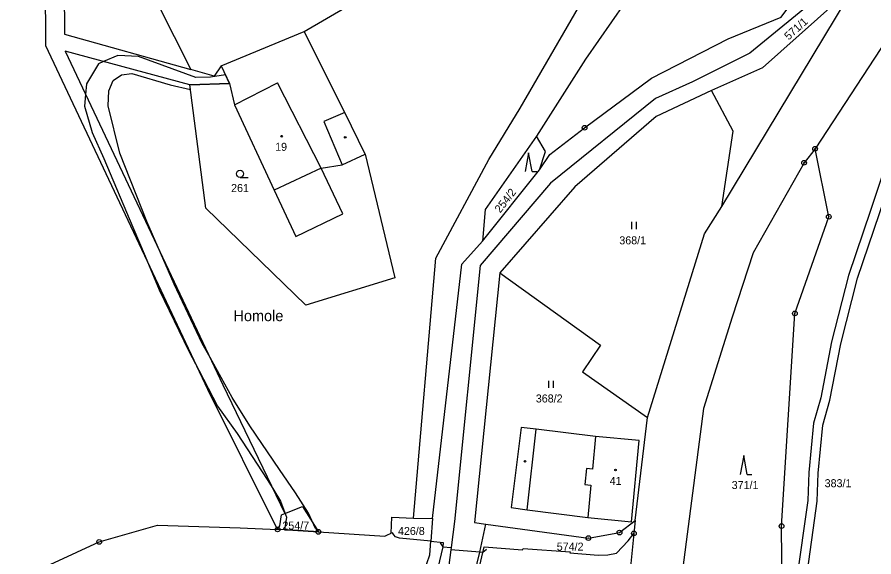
# Model space of a CAD drawing. Extents: x -680203 to -673936, y -1102717 to -1093650.
# Drawn here: x -677603.2 to -677421.2, y -1096898.5 to -1096783.9 of the extents above; entities that cross this region are included whole.
import ezdxf

# ---------------------------------------------------------------- set-up
doc = ezdxf.new("R2010")
doc.units = 0
for name, color, linetype in [('_Ideová část', 7, 'Continuous'), ('_Řešené území', 7, 'Continuous'), ('SOxx02xx_Koleje_param další_Popis10', 7, 'Continuous'), ('SOxx02xx_Staničení_Popis10', 7, 'Continuous'), ('SOxxxxxx_Koleje_hlavní_body_Popis10', 7, 'Continuous'), ('SOxxxxxx_Koleje_LN_parametry_Popis10', 7, 'Continuous'), ('SOxxxxxx_Koleje_param další_Popis10', 7, 'Continuous'), ('SOxxxxxx_Osa_bod_P', 7, 'Continuous'), ('SOxxxxxx_Staničení_Popis10', 7, 'Continuous'), ('x_prac', 7, 'Continuous')]:
    doc.layers.add(name, color=color, linetype=linetype)

msp = doc.modelspace()

# ---------------------------------------------------------------- linework, layer by layer
at = {"layer": '_Ideová část'}
msp.add_circle((-677321.69, -1096651.16), 1076.75, dxfattribs=at)
at = {"layer": '_Řešené území'}
msp.add_arc((-668968.6, -1094948.57), 8602.25, 187.075524, 195.834409, dxfattribs=at)
at = {"layer": 'SOxx02xx_Koleje_param další_Popis10'}
for centre, radius in [((-677482.64, -1096807.39), 0.5), ((-677482.64, -1096807.39), 0.0303), ((-677433.69, -1096811.83), 0.5), ((-677433.69, -1096811.83), 0.0303), ((-677436.02, -1096814.81), 0.5), ((-677436.02, -1096814.81), 0.0303), ((-677430.77, -1096826.29), 0.5), ((-677430.77, -1096826.29), 0.0303), ((-677437.97, -1096846.82), 0.5), ((-677437.97, -1096846.82), 0.0303), ((-677547.85, -1096892.7), 0.5), ((-677440.81, -1096891.99), 0.5), ((-677440.81, -1096891.99), 0.0303), ((-677547.85, -1096892.7), 0.0303), ((-677539.2, -1096893.21), 0.5), ((-677539.2, -1096893.21), 0.0303), ((-677481.83, -1096894.53), 0.5), ((-677475.23, -1096893.36), 0.5), ((-677475.23, -1096893.36), 0.0303), ((-677472.17, -1096893.55), 0.5), ((-677472.17, -1096893.55), 0.0303), ((-677585.76, -1096895.35), 0.5), ((-677585.76, -1096895.35), 0.0303), ((-677481.83, -1096894.53), 0.0303)]:
    msp.add_circle(centre, radius, dxfattribs=at)
at = {"layer": 'SOxxxxxx_Koleje_hlavní_body_Popis10'}
for p, q in [((-677494.53, -1096812.68), (-677495.28, -1096816.68)), ((-677493.78, -1096816.68), (-677494.53, -1096812.68)), ((-677493.78, -1096816.68), (-677492.78, -1096816.68)), ((-677555.84, -1096817.91), (-677554.09, -1096817.91)), ((-677472.64, -1096828.89), (-677472.64, -1096827.39)), ((-677471.64, -1096828.89), (-677471.64, -1096827.39)), ((-677490.23, -1096862.6), (-677490.23, -1096861.1)), ((-677489.23, -1096862.6), (-677489.23, -1096861.1)), ((-677448.84, -1096877), (-677449.59, -1096881)), ((-677448.09, -1096881), (-677448.84, -1096877)), ((-677448.09, -1096881), (-677447.09, -1096881))]:
    msp.add_line(p, q, dxfattribs=at)
msp.add_circle((-677555.84, -1096817.16), 0.75, dxfattribs=at)
at = {"layer": 'SOxxxxxx_Koleje_LN_parametry_Popis10'}
for points in [[(-677402.48, -1096779.72), (-677407.47, -1096788.41), (-677413.04, -1096801.08), (-677418.03, -1096813.24), (-677421.92, -1096824.96), (-677426.58, -1096838.77), (-677430.17, -1096852.86), (-677432.46, -1096864.77), (-677434, -1096870.16), (-677435, -1096880.6), (-677435.22, -1096886.54), (-677437.61, -1096903.47), (-677437.43, -1096914.5), (-677437, -1096925.4), (-677435.86, -1096943.51), (-677434.9, -1096954.37), (-677432.84, -1096965.42), (-677431.81, -1096977.33), (-677430.28, -1096985.84)], [(-677428.32, -1096985.48), (-677429.83, -1096977.07), (-677430.86, -1096965.16), (-677432.92, -1096954.09), (-677433.86, -1096943.35), (-677435, -1096925.3), (-677435.43, -1096914.44), (-677435.61, -1096903.59), (-677433.22, -1096886.72), (-677433, -1096880.74), (-677432.02, -1096870.54), (-677430.52, -1096865.23), (-677428.21, -1096853.3), (-677424.66, -1096839.33), (-677420.02, -1096825.6), (-677416.15, -1096813.94), (-677411.2, -1096801.86), (-677405.69, -1096789.31), (-677400.74, -1096780.72)]]:
    msp.add_lwpolyline(points, dxfattribs=at)
msp.add_lwpolyline([(-677558.07, -1096797.94), (-677558.92, -1096796.14), (-677562.13, -1096796.64), (-677565.25, -1096796.72), (-677577.42, -1096792.26), (-677581.8, -1096792.04), (-677584.82, -1096793.32), (-677585.93, -1096793.79), (-677588.47, -1096798.07), (-677588.65, -1096800.3), (-677588.85, -1096802.77), (-677587.28, -1096808.35), (-677584.75, -1096813.92), (-677578.63, -1096828.47), (-677576.02, -1096834.67), (-677573.03, -1096841.78), (-677566.71, -1096854.84), (-677564.61, -1096858.86), (-677560.61, -1096866.54), (-677556.44, -1096872.32), (-677550.08, -1096882.1), (-677548.87, -1096884.03), (-677547.22, -1096886.68), (-677545.96, -1096890.08), (-677546.36, -1096892.77), (-677544.63, -1096892.86), (-677539.2, -1096893.21), (-677539.84, -1096892.48), (-677541.32, -1096889.25), (-677544.06, -1096884.93), (-677547.47, -1096879.98), (-677553.77, -1096870.67), (-677557.48, -1096864.67), (-677562.21, -1096856.2), (-677563.9, -1096853.17), (-677569.83, -1096840.62), (-677572.74, -1096833.94), (-677575.63, -1096827.3), (-677581.38, -1096812.76), (-677583.88, -1096802.71), (-677583.69, -1096799.5), (-677582.78, -1096797.35), (-677581, -1096796.13), (-677578.82, -1096795.87), (-677570.65, -1096798.29), (-677566.36, -1096799.24), (-677566.48, -1096798.27)], close=True, dxfattribs=at)
at = {"layer": 'SOxxxxxx_Koleje_param další_Popis10'}
for centre in [(-677546.98, -1096809.17), (-677533.49, -1096809.4), (-677495.3, -1096878.22), (-677476.08, -1096880.08)]:
    msp.add_circle(centre, 0.175, dxfattribs=at)
at = {"layer": 'SOxxxxxx_Staničení_Popis10'}
for p, q in [((-677556.98, -1096802.5), (-677547.86, -1096797.82)), ((-677538.59, -1096815.94), (-677547.86, -1096797.82)), ((-677533.55, -1096804.11), (-677538.05, -1096806.01)), ((-677538.05, -1096806.01), (-677534.12, -1096815.25)), ((-677538.59, -1096815.94), (-677548.61, -1096820.62)), ((-677494.81, -1096888.53), (-677492.93, -1096871.41)), ((-677480.33, -1096872.97), (-677480.98, -1096879.88)), ((-677482.27, -1096879.76), (-677482.59, -1096883.19)), ((-677480.98, -1096879.88), (-677482.27, -1096879.76)), ((-677482.59, -1096883.19), (-677481.3, -1096883.32)), ((-677481.3, -1096883.32), (-677481.94, -1096890.19)), ((-677513.32, -1096895.56), (-677512.76, -1096896.39)), ((-677512.76, -1096896.39), (-677511.01, -1096896.52)), ((-677504.91, -1096897.53), (-677511.08, -1096897.02)), ((-677504.25, -1096897.58), (-677504.91, -1096897.53)), ((-677503.45, -1096896.98), (-677504.25, -1096897.58))]:
    msp.add_line(p, q, dxfattribs=at)
at = {"layer": 'x_prac'}
for p, q in [((-677559.83, -1096794.21), (-677542.24, -1096786.94)), ((-677559.83, -1096794.21), (-677558.07, -1096797.94)), ((-677558.07, -1096797.94), (-677566.48, -1096798.27)), ((-677504.35, -1096831.5), (-677492.19, -1096816.3)), ((-677471.9, -1096890.78), (-677469.26, -1096868.89)), ((-677547.38, -1096891.9), (-677547.04, -1096889.57)), ((-677547.04, -1096889.57), (-677546.34, -1096889.3)), ((-677519.02, -1096890.29), (-677514.93, -1096890.35)), ((-677514.93, -1096890.35), (-677515.28, -1096895.21)), ((-677547.85, -1096892.7), (-677547.38, -1096891.9)), ((-677471.9, -1096890.78), (-677472.17, -1096893.55)), ((-677523.43, -1096893.39), (-677523.73, -1096893.51)), ((-677472.17, -1096893.55), (-677473.85, -1096910.49)), ((-677473.4, -1096895.13), (-677472.17, -1096893.55)), ((-677515.28, -1096895.21), (-677521.93, -1096894.59)), ((-677515.28, -1096895.21), (-677512.68, -1096895.45)), ((-677505.34, -1096902.23), (-677504.25, -1096897.58))]:
    msp.add_line(p, q, dxfattribs=at)
for points in [[(-677262.68, -1096438.14), (-677292.79, -1096529.65), (-677308.24, -1096567.83), (-677326.33, -1096611.16), (-677333.36, -1096631.13), (-677358.48, -1096686.97), (-677369.14, -1096708.68), (-677377.75, -1096725.26), (-677390.02, -1096746.45), (-677397.74, -1096757.34), (-677410.99, -1096777.19), (-677433.69, -1096811.83)], [(-677593.38, -1096533.71), (-677594.73, -1096601.99), (-677597.8, -1096621.99), (-677594.19, -1096643.2), (-677593.1, -1096787.51), (-677566.3, -1096795.02)], [(-677547.85, -1096892.7), (-677562.69, -1096862.94), (-677597.11, -1096789.95), (-677597.88, -1096643.12), (-677601.18, -1096620.97), (-677597.9, -1096600.11), (-677596.98, -1096534.49)], [(-677346.51, -1096572.72), (-677363.53, -1096586.63), (-677381.99, -1096638.76), (-677397.04, -1096683.75), (-677411.07, -1096733.92), (-677420.34, -1096755.25), (-677432.42, -1096779.04), (-677447.56, -1096791.53), (-677459.7, -1096797.6), (-677467.57, -1096801.14), (-677489.91, -1096819.14), (-677504.83, -1096836.6), (-677510.31, -1096890.99), (-677511.01, -1096896.52)], [(-677346.51, -1096572.72), (-677363.53, -1096586.63), (-677381.99, -1096638.76), (-677397.04, -1096683.75), (-677411.07, -1096733.92), (-677420.34, -1096755.25), (-677432.42, -1096779.04), (-677447.56, -1096791.53), (-677459.7, -1096797.6), (-677467.57, -1096801.14), (-677489.91, -1096819.14), (-677504.83, -1096836.6), (-677510.31, -1096890.99), (-677511.01, -1096896.52)], [(-677453.49, -1096824.11), (-677426.84, -1096779.95), (-677397.07, -1096733.66), (-677382.99, -1096710.04), (-677370.18, -1096685.82), (-677357.41, -1096656.54), (-677351.22, -1096640.75), (-677334.33, -1096592.47), (-677324.01, -1096572.99)], [(-677353.99, -1096584.38), (-677360.5, -1096588.88), (-677370.25, -1096615.86), (-677393.77, -1096683.75), (-677408.79, -1096736.3), (-677429.3, -1096780.78), (-677444.86, -1096794.66), (-677455.69, -1096799.43)], [(-677542.24, -1096786.94), (-677532.74, -1096781.37), (-677508.95, -1096757.59), (-677517.9, -1096724.86), (-677584.15, -1096759.58), (-677566.3, -1096795.02)], [(-677519.02, -1096890.29), (-677514.26, -1096835.07), (-677502.97, -1096814.15), (-677496.33, -1096803.24), (-677482.63, -1096779.55), (-677464.78, -1096748.97)], [(-677464.78, -1096748.97), (-677456.24, -1096754.04), (-677465.85, -1096768.91), (-677482.46, -1096792.81), (-677492.89, -1096809.17)], [(-677492.19, -1096816.3), (-677490.02, -1096813.05), (-677482.64, -1096807.39), (-677468.46, -1096796.81), (-677452.15, -1096788.52), (-677440.88, -1096783.87), (-677434.6, -1096775.32), (-677424.26, -1096758.54), (-677421.46, -1096749.57)], [(-677529.27, -1096812.96), (-677533.55, -1096804.11), (-677542.24, -1096786.94)], [(-677566.48, -1096798.27), (-677593, -1096791.11), (-677559.46, -1096862.01), (-677546.34, -1096889.3)], [(-677559.83, -1096794.21), (-677561.33, -1096796.45), (-677566.3, -1096795.02)], [(-677529.27, -1096812.96), (-677522.95, -1096839.27), (-677541.86, -1096845.03), (-677563.12, -1096824.46), (-677566.48, -1096798.27)], [(-677558.07, -1096797.94), (-677556.98, -1096802.5), (-677548.61, -1096820.62), (-677544, -1096830.45), (-677534.02, -1096825.65), (-677538.59, -1096815.94), (-677534.12, -1096815.25), (-677529.27, -1096812.96)], [(-677455.69, -1096799.43), (-677467.41, -1096804.95), (-677484.75, -1096819.95), (-677500.63, -1096838.19)], [(-677453.49, -1096824.11), (-677451.06, -1096808.07), (-677455.69, -1096799.43)], [(-677492.89, -1096809.17), (-677503.79, -1096824.76), (-677504.35, -1096831.5)], [(-677492.19, -1096816.3), (-677490.98, -1096812.42), (-677492.89, -1096809.17)], [(-677433.69, -1096811.83), (-677436.02, -1096814.81), (-677446.87, -1096833.93), (-677451.27, -1096847.64), (-677457.4, -1096867.04), (-677463.21, -1096911.71)], [(-677440.63, -1096912.87), (-677440.81, -1096891.99), (-677437.97, -1096846.82), (-677430.77, -1096826.29), (-677433.69, -1096811.83)], [(-677469.26, -1096868.89), (-677457.15, -1096829.91), (-677453.49, -1096824.11)], [(-677514.93, -1096890.35), (-677508.74, -1096836.35), (-677504.35, -1096831.5)], [(-677500.63, -1096838.19), (-677506.03, -1096891.21), (-677503.6, -1096891.58)], [(-677500.63, -1096838.19), (-677479.3, -1096853.57), (-677483.1, -1096859.21), (-677469.26, -1096868.89)], [(-677744.48, -1096869.17), (-677737.7, -1096866.36), (-677721.3, -1096857.54), (-677712.33, -1096855.64), (-677704.94, -1096855.74), (-677701.42, -1096856.97), (-677698.13, -1096858.33), (-677690.04, -1096867.62), (-677648.24, -1096937.6), (-677638.98, -1096946.27), (-677629.58, -1096944.05), (-677624.96, -1096940.01), (-677600.9, -1096902.34), (-677585.76, -1096895.35), (-677573.38, -1096891.81), (-677555.82, -1096892.37), (-677547.85, -1096892.7)], [(-677498.21, -1096888.03), (-677494.81, -1096888.53), (-677481.94, -1096890.19), (-677472.66, -1096891.06), (-677471.05, -1096873.84), (-677480.33, -1096872.97), (-677492.93, -1096871.41), (-677496.14, -1096871.06), (-677498.21, -1096888.03)], [(-677546.34, -1096889.3), (-677542.56, -1096887.82), (-677539.2, -1096893.21)], [(-677523.73, -1096893.51), (-677523.59, -1096890.07), (-677519.02, -1096890.29)], [(-677505.34, -1096902.23), (-677505.43, -1096899.87), (-677504.91, -1096897.53), (-677503.6, -1096891.58)], [(-677503.6, -1096891.58), (-677481.83, -1096894.53), (-677475.23, -1096893.36), (-677471.9, -1096890.78)], [(-677539.2, -1096893.21), (-677544.63, -1096892.86), (-677547.85, -1096892.7)], [(-677539.2, -1096893.21), (-677525.11, -1096894.12), (-677524.68, -1096893.89), (-677523.73, -1096893.51)], [(-677521.93, -1096894.59), (-677522.41, -1096894.42), (-677522.79, -1096894.25), (-677523.18, -1096893.87), (-677523.43, -1096893.39)], [(-677516.2, -1096905.79), (-677516.81, -1096901.8), (-677515.49, -1096898.07), (-677515.28, -1096895.21)], [(-677512.68, -1096895.45), (-677512.76, -1096896.39), (-677514.56, -1096903.85), (-677514.84, -1096905.12), (-677515.5, -1096906.82)], [(-677504.25, -1096897.58), (-677504.13, -1096897.03), (-677503.98, -1096896.43), (-677495.87, -1096897.03), (-677495.71, -1096896.75), (-677485.72, -1096897.46), (-677485.75, -1096897.7), (-677479.79, -1096898.19), (-677477.74, -1096898.1), (-677475.9, -1096897.77), (-677473.4, -1096895.13)], [(-677511.01, -1096896.52), (-677511.08, -1096897.02), (-677511.9, -1096903.52), (-677511.97, -1096904.05), (-677513.83, -1096918.68)], [(-677511.01, -1096896.52), (-677511.08, -1096897.02), (-677511.9, -1096903.52), (-677511.97, -1096904.05), (-677513.83, -1096918.68)]]:
    msp.add_lwpolyline(points, dxfattribs=at)

# ---------------------------------------------------------------- texts
at = {"layer": 'SOxx02xx_Staničení_Popis10'}
msp.add_text('Homole', height=2.3, dxfattribs=at).set_placement((-677557.23, -1096848.46))
at = {"layer": 'SOxxxxxx_Osa_bod_P'}
for s, rotation, p in [('571/1', 42, (-677439.3, -1096788.86)), ('254/2', 52, (-677500.57, -1096825.59))]:
    msp.add_text(s, height=1.7, rotation=rotation, dxfattribs=at).set_placement(p)
for s, p in [('19', (-677548.38, -1096812.27)), ('261', (-677557.74, -1096821.03)), ('368/1', (-677475.27, -1096832.14)), ('368/2', (-677493.01, -1096865.73)), ('41', (-677477.31, -1096883.23)), ('371/1', (-677451.4, -1096884.12)), ('383/1', (-677431.65, -1096883.73)), ('254/7', (-677546.84, -1096892.73)), ('426/8', (-677522.29, -1096893.88)), ('574/2', (-677488.56, -1096897.2))]:
    msp.add_text(s, height=1.7, dxfattribs=at).set_placement(p)

doc.saveas('drawing.dxf')
